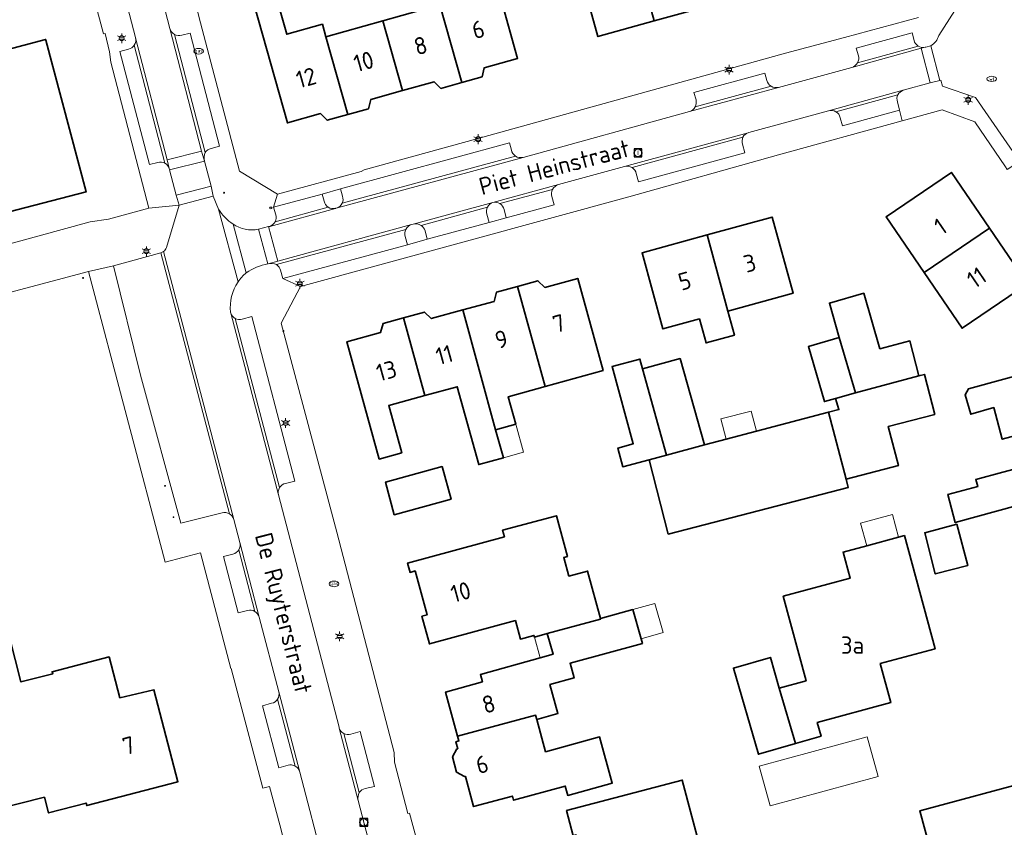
# Model space of a CAD drawing. Header units: metres. Extents: x 140853 to 145288, y 474558 to 480269.
# Tile 356 of 428: x 144237 to 144339, y 478845 to 478929. Entities that reach past the tile are written whole.
import ezdxf
from ezdxf.enums import TextEntityAlignment as Align

# ---------------------------------------------------------------- set-up
doc = ezdxf.new("R2010")
doc.units = ezdxf.units.M
doc.header["$MEASUREMENT"] = 0
for name, color, linetype, lineweight in [('B-WE-GR-BEPLANTING_CULTUUR_VASTE PLANTENVAK-G', 90, 'Continuous', 18), ('B-WE-KL-ET_LS_OV_LICHTMAST-S', 190, 'Continuous', 18), ('B-WE-KL-GAS_PUT-S', 30, 'Continuous', 18), ('B-WE-KL-WATER_BRANDLEIDING_PUT-S', 150, 'Continuous', 18), ('B-WE-KL-WATER_PUT-S', 170, 'Continuous', 18), ('B-WE-OG-BEBOUWING-G', 7, 'Continuous', 35), ('B-WE-OG-BEBOUWING_BIJGEBOUW-G', 7, 'Continuous', 18), ('B-WE-OG-BEBOUWING_HUISNUMMER-T18', 10, 'Continuous', 18), ('B-WE-OG-BEBOUWING_LUIFEL-G', 7, 'Continuous', 18), ('B-WE-OG-BEBOUWING_STRAATNAAM-T18', 10, 'Continuous', 18), ('B-WE-OG-TERREIN_ERF-G', 7, 'Continuous', 18), ('B-WE-RI-GWA_RIOOLPUT-S', 30, 'Continuous', 18), ('B-WE-VH-GOOT-G', 170, 'Continuous', 18), ('B-WE-VH-VERHARDING_BETONSTRAATSTEEN-G', 252, 'Continuous', 18), ('B-WE-VH-VERHARDING_STRAATBAKSTEEN-G', 252, 'Continuous', 18), ('X-XX-XX-ALGEMEEN-S', 7, 'Continuous', 18)]:
    doc.layers.add(name, color=color, linetype=linetype, lineweight=lineweight)
doc.styles.add('NLCS-ISO', font='txt')

# ---------------------------------------------------------------- blocks, each defined once
blk = doc.blocks.new('SIE-WEG_AFVALBAK_TYPE_01')
for radius in [0.25, 0.156]:
    blk.add_circle((0, 0), radius)
blk = doc.blocks.new('B-SIE-WEG_LICHTMAST-SO')
at = {"ltscale": 0.1}
for p, q in [((-1.1, 0.63), (-2.19, 1.27)), ((0, 1.27), (0, 2.53)), ((1.1, 0.63), (2.19, 1.27)), ((-1.1, -0.63), (-2.19, -1.27)), ((0, -1.27), (0, -2.53)), ((1.1, -0.63), (2.19, -1.27))]:
    blk.add_line(p, q, dxfattribs=at)
at = {"flags": 128}
for points in [[(-1.16, 0.5), (1.16, 0.5)], [(-1.16, -0.5), (1.16, -0.5)]]:
    blk.add_lwpolyline(points, dxfattribs=at)
at = {"ltscale": 0.1}
blk.add_circle((0, 0), 1.27, dxfattribs=at)
at = {"style": 'NLCS-ISO'}
blk.add_attdef('TYPE', text='', height=1.8, dxfattribs=at).set_placement((0, 2.53), align=Align.BOTTOM_CENTER)
blk = doc.blocks.new('SKL-WATERLEIDINGPUT-SO')
at = {"color": 0, "linetype": 'ByBlock', "lineweight": 18}
blk.add_ellipse((0, 0), major_axis=(2.5, 0), ratio=0.54, dxfattribs=at)
at = {"color": 0, "linetype": 'ByBlock', "lineweight": 18, "style": 'NLCS-ISO'}
blk.add_text('wl', height=1.8, dxfattribs=at).set_placement((0, 0), align=Align.MIDDLE_CENTER)
blk = doc.blocks.new('SRI-PUT_INSPECTIE-SO')
at = {"lineweight": -3, "flags": 128}
blk.add_lwpolyline([(-2, -2), (2, -2), (2, 2), (-2, 2)], close=True, dxfattribs=at)
at = {"lineweight": -3, "ltscale": 1.5}
blk.add_circle((0, 0), 2, dxfattribs=at)
at = {"ltscale": 0.1, "style": 'NLCS-ISO'}
blk.add_text('I', height=2.5, dxfattribs=at).set_placement((0, -0.01), align=Align.MIDDLE_CENTER)
blk = doc.blocks.new('SKL-GAS_PUT-SO')
at = {"color": 0, "linetype": 'ByBlock', "lineweight": 18}
blk.add_ellipse((0, 0), major_axis=(2.5, 0), ratio=0.601255, dxfattribs=at)
at = {"color": 0, "linetype": 'ByBlock', "lineweight": 18, "style": 'NLCS-ISO'}
blk.add_text('gas', height=1.8, dxfattribs=at).set_placement((0.12, 0.3), align=Align.MIDDLE_CENTER)
blk = doc.blocks.new('SIE-WEG_STRAATPOT_BRANDKRAAN-SO')
blk.add_ellipse((0, 0), major_axis=(-0.729, 0), ratio=0.685994)
at = {"style": 'NLCS-ISO'}
blk.add_text('BR', height=0.4, dxfattribs=at).set_placement((-0.3, -0.15))

msp = doc.modelspace()

# ---------------------------------------------------------------- linework, layer by layer
at = {"layer": 'B-WE-GR-BEPLANTING_CULTUUR_VASTE PLANTENVAK-G', "ltscale": 0.2, "flags": 128}
for points in [[(144270.057, 478911.179), (144268.138, 478910.648), (144268.345, 478909.89), (144268.345, 478909.89, 0.1986766), (144268.77, 478909.279), (144268.77, 478909.279, 0.2063535), (144269.536, 478909.155), (144269.536, 478909.155), (144269.569, 478909.164), (144269.603, 478909.173), (144269.603, 478909.173, 0.2128782), (144270.206, 478909.683), (144270.206, 478909.683, 0.193693), (144270.257, 478910.411), (144270.257, 478910.411), (144270.057, 478911.179)], [(144285.245, 478908.554), (144285.481, 478907.681), (144287.268, 478908.17), (144287.048, 478909.049), (144287.048, 478909.049, 0.1973472), (144286.616, 478909.646), (144286.616, 478909.646, 0.2023947), (144285.87, 478909.765), (144285.87, 478909.765, 0.1882153), (144285.324, 478909.296), (144285.324, 478909.296, 0.1954976), (144285.245, 478908.554)], [(144277.604, 478907.514), (144277.426, 478907.472), (144277.426, 478907.472, 0.2108782), (144276.823, 478906.975), (144276.823, 478906.975, 0.1993859), (144276.769, 478906.233), (144276.769, 478906.233), (144277.01, 478905.377), (144279.045, 478905.945), (144278.83, 478906.814), (144278.83, 478906.814, 0.1805907), (144278.417, 478907.382), (144278.417, 478907.382, 0.2141681), (144277.604, 478907.514)]]:
    msp.add_lwpolyline(points, format="xyb", close=True, dxfattribs=at)
at = {"layer": 'B-WE-OG-BEBOUWING-G', "ltscale": 0.2, "flags": 128}
for points in [[(144308.365, 478930.234), (144306.35, 478937.51), (144306.242, 478937.48), (144300.626, 478935.925), (144302.641, 478928.649), (144308.365, 478930.234)], [(144282.642, 478922.244), (144284.755, 478922.837), (144284.988, 478923.785), (144288.454, 478924.757), (144285.03, 478936.966), (144282.69, 478936.309), (144284.075, 478931.37), (144280.373, 478930.332), (144282.642, 478922.244)], [(144300.626, 478935.925), (144294.772, 478934.304), (144296.787, 478927.028), (144302.641, 478928.649), (144300.626, 478935.925)], [(144261.084, 478930.323), (144264.527, 478918.046), (144267.965, 478919.01), (144268.656, 478918.321), (144270.798, 478918.922), (144268.53, 478927.01), (144268.165, 478928.31), (144264.454, 478927.269), (144262.915, 478932.757), (144260.585, 478932.104), (144261.084, 478930.323)], [(144276.49, 478921.401), (144279.769, 478922.321), (144280.461, 478921.632), (144282.642, 478922.244), (144280.373, 478930.332), (144274.452, 478928.671), (144276.49, 478921.401)], [(144274.452, 478928.671), (144268.53, 478927.01), (144270.798, 478918.922), (144272.951, 478919.526), (144273.183, 478920.474), (144276.49, 478921.401), (144274.452, 478928.671)], [(144234.683, 478908.548), (144243.597, 478910.863), (144239.409, 478926.647), (144239.387, 478926.728), (144230.485, 478924.366), (144230.347, 478924.888), (144228.984, 478924.527), (144228.153, 478927.66), (144219.302, 478925.361), (144220.129, 478922.177), (144225.23, 478923.501), (144225.486, 478922.515), (144229.466, 478907.193), (144234.683, 478908.548)], [(144330.696, 478902.476), (144337.476, 478907.103), (144333.526, 478912.892), (144326.742, 478908.27), (144330.696, 478902.476)], [(144308.139, 478906.396), (144310.312, 478898.479), (144317.071, 478900.334), (144314.898, 478908.251), (144308.139, 478906.396)], [(144330.696, 478902.476), (144334.646, 478896.688), (144341.426, 478901.315), (144337.476, 478907.103), (144330.696, 478902.476)], [(144311, 478895.971), (144310.312, 478898.479), (144308.139, 478906.396), (144301.38, 478904.541), (144303.553, 478896.624), (144307.351, 478897.666), (144308.039, 478895.159), (144311, 478895.971)], [(144297.338, 478892.284), (144294.701, 478901.878), (144291.278, 478900.937), (144290.561, 478901.621), (144288.444, 478901.04), (144291.307, 478890.626), (144297.338, 478892.284)], [(144282.739, 478898.59), (144286.165, 478886.13), (144288.257, 478886.705), (144287.469, 478889.571), (144291.307, 478890.626), (144288.444, 478901.04), (144286.27, 478900.442), (144286.003, 478899.487), (144282.739, 478898.59)], [(144330.164, 478891.736), (144329.223, 478895.369), (144326.1, 478894.56), (144324.427, 478900.337), (144320.849, 478899.301), (144321.885, 478895.722), (144323.567, 478889.955), (144330.164, 478891.736)], [(144278.809, 478889.684), (144282.181, 478890.611), (144284.41, 478882.504), (144286.968, 478883.207), (144286.165, 478886.13), (144282.739, 478898.59), (144279.475, 478897.692), (144278.758, 478898.377), (144276.584, 478897.779), (144278.809, 478889.684)], [(144278.809, 478889.684), (144276.584, 478897.779), (144274.468, 478897.197), (144274.201, 478896.242), (144270.705, 478895.281), (144274.071, 478883.086), (144276.413, 478883.736), (144275.054, 478888.652), (144278.809, 478889.684)], [(144321.496, 478889.395), (144323.567, 478889.955), (144321.885, 478895.722), (144318.666, 478894.79), (144320.327, 478889.056), (144321.496, 478889.395)], [(144246.011, 478862.515), (144240.06, 478860.969), (144240.137, 478860.733), (144236.828, 478859.901), (144235.001, 478867.027), (144234.278, 478869.746), (144232.869, 478869.372), (144227.969, 478888.36), (144229.373, 478888.723), (144228.021, 478893.961), (144214.407, 478890.423), (144216.147, 478883.726), (144218.349, 478884.298), (144225.405, 478856.953), (144228.444, 478845.176), (144239.273, 478847.914), (144239.697, 478846.289), (144243.606, 478847.307), (144243.674, 478847.046), (144253.148, 478849.514), (144250.652, 478859.095), (144247.118, 478858.257), (144246.011, 478862.515)], [(144301.439, 478892.455), (144301.155, 478893.489), (144298.263, 478892.694), (144300.468, 478884.671), (144298.867, 478884.231), (144299.372, 478882.28), (144302.11, 478882.988), (144303.908, 478883.475), (144301.439, 478892.455)], [(144301.439, 478892.455), (144303.908, 478883.475), (144307.875, 478884.55), (144305.335, 478893.536), (144301.439, 478892.455)], [(144345.93, 478893.306), (144335.305, 478890.401), (144334.962, 478889.758), (144335.551, 478887.743), (144337.941, 478888.441), (144338.821, 478885.146), (144340.753, 478885.662), (144348.978, 478887.858), (144347.936, 478891.762), (144346.448, 478891.364), (144345.93, 478893.306)], [(144321.496, 478889.395), (144321.835, 478888.226), (144320.764, 478887.944), (144322.593, 478880.997), (144328.019, 478882.402), (144326.965, 478886.475), (144331.801, 478887.726), (144330.725, 478891.881), (144330.164, 478891.736), (144323.567, 478889.955), (144321.496, 478889.395)], [(144307.875, 478884.55), (144303.908, 478883.475), (144302.11, 478882.988), (144304.104, 478875.284), (144322.819, 478880.127), (144322.593, 478880.997), (144320.764, 478887.944), (144313.271, 478885.971), (144310.114, 478885.14), (144307.875, 478884.55)], [(144340.753, 478885.662), (144341.615, 478882.436), (144338.884, 478881.706), (144336.07, 478880.955), (144336.265, 478880.224), (144333.173, 478879.399), (144333.929, 478876.475), (144340.367, 478878.257), (144342.215, 478878.769), (144341.947, 478879.774), (144348.075, 478881.397), (144347.567, 478883.3), (144350.021, 478883.955), (144348.978, 478887.858), (144340.753, 478885.662)], [(144275.629, 478877.292), (144281.538, 478878.923), (144280.604, 478882.306), (144274.734, 478880.686), (144275.629, 478877.292)], [(144291.531, 478864.94), (144297.071, 478866.443), (144297.052, 478866.515), (144295.716, 478871.437), (144293.776, 478870.911), (144293.25, 478872.85), (144293.627, 478872.953), (144292.477, 478877.189), (144286.889, 478875.674), (144287.072, 478874.998), (144277.006, 478872.267), (144277.268, 478871.302), (144277.799, 478871.446), (144279.037, 478866.881), (144278.506, 478866.737), (144279.287, 478863.861), (144288.224, 478866.285), (144288.745, 478864.365), (144290.144, 478864.745), (144290.193, 478864.564), (144291.531, 478864.94)], [(144334.083, 478876.315), (144330.762, 478875.418), (144331.86, 478871.141), (144335.229, 478872.009), (144334.083, 478876.315)], [(144319.588, 478855.689), (144327.234, 478857.758), (144326.137, 478861.812), (144331.832, 478863.354), (144328.645, 478875.13), (144328.029, 478874.963), (144324.736, 478874.072), (144322.274, 478873.406), (144323.008, 478870.695), (144316.058, 478868.814), (144318.436, 478860.029), (144315.638, 478859.272), (144317.313, 478853.502), (144319.997, 478854.277), (144319.588, 478855.689)], [(144300.439, 478867.434), (144297.052, 478866.515), (144297.071, 478866.443), (144291.531, 478864.94), (144292.137, 478862.784), (144290.797, 478862.409), (144284.587, 478860.669), (144284.796, 478859.921), (144280.962, 478858.852), (144282.214, 478854.258), (144290.314, 478856.444), (144290.434, 478856.006), (144292.64, 478856.611), (144291.813, 478859.629), (144294.321, 478860.316), (144293.9, 478861.85), (144301.414, 478863.908), (144301.281, 478864.39), (144300.439, 478867.434)], [(144315.638, 478859.272), (144314.715, 478862.452), (144310.883, 478861.339), (144313.481, 478852.389), (144317.313, 478853.502), (144315.638, 478859.272)], [(144282.214, 478854.258), (144282.348, 478853.768), (144282.039, 478853.683), (144282.236, 478852.96), (144282.14, 478852.934), (144281.674, 478852.123), (144282.111, 478850.521), (144282.923, 478850.058), (144283.02, 478850.085), (144283.877, 478846.939), (144287.91, 478848.039), (144288.028, 478847.604), (144293.393, 478849.066), (144293.656, 478848.102), (144298.287, 478849.364), (144296.975, 478854.178), (144291.35, 478852.645), (144290.434, 478856.006), (144290.314, 478856.444), (144282.214, 478854.258)], [(144293.517, 478846.538), (144294.215, 478843.908), (144294.534, 478843.993), (144294.975, 478842.331), (144285.599, 478839.844), (144286.573, 478836.171), (144285.926, 478835.999), (144286.728, 478832.973), (144287.376, 478833.145), (144287.563, 478832.439), (144291.913, 478833.593), (144292.81, 478830.21), (144297.846, 478831.546), (144295.861, 478839.027), (144307.567, 478842.132), (144305.558, 478849.703), (144293.517, 478846.538)], [(144340.158, 478839.403), (144340.114, 478839.551), (144346.147, 478841.191), (144344.836, 478846.016), (144343.456, 478845.64), (144342.336, 478849.761), (144330.256, 478846.505), (144332.791, 478837.18), (144340.158, 478839.403)]]:
    msp.add_lwpolyline(points, close=True, dxfattribs=at)
at = {"layer": 'B-WE-OG-BEBOUWING_BIJGEBOUW-G', "ltscale": 0.2, "flags": 128}
for points in [[(144313.271, 478885.971), (144312.71, 478888.081), (144309.56, 478887.256), (144310.114, 478885.14), (144313.271, 478885.971)], [(144288.257, 478886.705), (144286.165, 478886.13), (144286.968, 478883.207), (144289.055, 478883.804), (144288.257, 478886.705)], [(144328.029, 478874.963), (144327.397, 478877.312), (144324.101, 478876.426), (144324.736, 478874.072), (144328.029, 478874.963)], [(144300.439, 478867.434), (144301.281, 478864.39), (144303.563, 478865.04), (144302.706, 478868.048), (144300.439, 478867.434)], [(144314.69, 478847.005), (144325.925, 478850.069), (144324.772, 478854.199), (144313.562, 478851.141), (144314.69, 478847.005)]]:
    msp.add_lwpolyline(points, close=True, dxfattribs=at)
at = {"layer": 'B-WE-OG-BEBOUWING_LUIFEL-G', "ltscale": 0.2, "flags": 128}
msp.add_lwpolyline([(144291.531, 478864.94), (144290.193, 478864.564), (144290.797, 478862.409), (144292.137, 478862.784), (144291.531, 478864.94)], close=True, dxfattribs=at)
at = {"layer": 'B-WE-OG-TERREIN_ERF-G', "ltscale": 0.2, "flags": 128}
for points in [[(144230.191, 478903.974), (144244.014, 478907.767), (144245.918, 478908.04), (144250.107, 478909.164), (144246.18, 478924.351), (144246.027, 478925.45), (144245.572, 478927.356), (144245.407, 478927.306), (144243.385, 478934.873), (144240.038, 478947.27), (144238.903, 478959.183), (144237.771, 478971.309), (144236.584, 478983.664)], [(144253.374, 478936.712), (144255.484, 478928.451), (144259.54, 478913.015), (144263.489, 478910.619), (144272.2, 478912.984), (144272.486, 478913.173), (144284.202, 478916.391), (144316.295, 478925.312), (144322.414, 478926.919), (144330.115, 478929.019)], [(144285.03, 478936.966), (144288.454, 478924.757), (144284.988, 478923.785), (144284.755, 478922.837), (144282.642, 478922.244), (144280.461, 478921.632), (144279.769, 478922.321), (144276.49, 478921.401), (144273.183, 478920.474), (144272.951, 478919.526), (144270.798, 478918.922), (144270.798, 478918.922), (144268.656, 478918.321), (144267.965, 478919.01), (144264.527, 478918.046), (144261.084, 478930.323)], [(144262.915, 478932.757), (144264.454, 478927.269), (144268.165, 478928.31), (144268.53, 478927.01), (144274.452, 478928.671), (144280.373, 478930.332)], [(144339.14, 478913.484), (144335.958, 478918.164), (144332.567, 478919.402), (144328.427, 478918.264), (144315.559, 478914.726), (144299.998, 478910.343), (144265.896, 478901.034), (144263.889, 478897.223), (144269.662, 478875.467), (144275.618, 478852.551), (144275.643, 478851.542), (144277.055, 478846.217), (144277.218, 478846.265), (144279.356, 478838.316)], [(144268.57, 478826.198), (144263.749, 478845.053), (144262.666, 478849.02), (144261.968, 478848.844), (144258.685, 478861.297), (144258.632, 478861.286), (144255.48, 478873.316), (144251.829, 478872.372), (144243.864, 478902.603), (144230.805, 478899.126), (144214.733, 478894.756), (144211.703, 478893.935), (144195.704, 478889.737), (144194.013, 478889.394), (144182.153, 478887.454), (144181.439, 478886.574), (144183.35, 478870.025), (144184.561, 478858.75), (144184.61, 478858.566), (144184.849, 478857.77), (144185.166, 478857.587), (144186.149, 478853.796), (144190.695, 478836.243)], [(144340.753, 478885.662), (144338.821, 478885.146), (144337.941, 478888.441), (144335.551, 478887.743), (144334.962, 478889.758), (144335.305, 478890.401), (144345.93, 478893.306)], [(144340.367, 478878.257), (144333.929, 478876.475), (144333.173, 478879.399), (144336.265, 478880.224), (144336.07, 478880.955), (144338.884, 478881.706), (144341.615, 478882.436)], [(144340.292, 478822.323), (144338.25, 478829.092), (144334.507, 478827.963), (144331.815, 478836.886), (144332.791, 478837.18), (144330.256, 478846.505), (144342.336, 478849.761)]]:
    msp.add_lwpolyline(points, dxfattribs=at)
for points in [[(144305.909, 478938.685), (144305.356, 478940.679), (144302.918, 478940.003), (144301.963, 478943.451), (144304.402, 478944.127), (144306.795, 478944.789), (144307.749, 478941.341), (144307.145, 478941.174), (144307.697, 478939.18), (144311.87, 478940.336), (144314.219, 478931.855), (144308.365, 478930.234), (144302.641, 478928.649), (144296.787, 478927.028), (144294.772, 478934.304), (144300.626, 478935.925), (144306.242, 478937.48), (144305.909, 478938.685)], [(144239.409, 478926.647), (144243.597, 478910.863), (144234.683, 478908.548), (144229.466, 478907.193), (144225.486, 478922.515), (144225.23, 478923.501), (144220.129, 478922.177), (144219.302, 478925.361), (144228.153, 478927.66), (144228.984, 478924.527), (144230.347, 478924.888), (144230.485, 478924.366), (144239.387, 478926.728), (144239.409, 478926.647)], [(144337.476, 478907.103), (144341.426, 478901.315), (144334.646, 478896.688), (144330.696, 478902.476), (144326.742, 478908.27), (144333.526, 478912.892), (144337.476, 478907.103)], [(144310.312, 478898.479), (144311, 478895.971), (144308.039, 478895.159), (144307.351, 478897.666), (144303.553, 478896.624), (144301.38, 478904.541), (144308.139, 478906.396), (144314.898, 478908.251), (144317.071, 478900.334), (144310.312, 478898.479)], [(144288.444, 478901.04), (144290.561, 478901.621), (144291.278, 478900.937), (144294.701, 478901.878), (144297.338, 478892.284), (144291.307, 478890.626), (144287.469, 478889.571), (144288.257, 478886.705), (144286.165, 478886.13), (144286.968, 478883.207), (144284.41, 478882.504), (144282.181, 478890.611), (144278.809, 478889.684), (144275.054, 478888.652), (144276.413, 478883.736), (144274.071, 478883.086), (144270.705, 478895.281), (144274.201, 478896.242), (144274.468, 478897.197), (144276.584, 478897.779), (144278.758, 478898.377), (144279.475, 478897.692), (144282.739, 478898.59), (144286.003, 478899.487), (144286.27, 478900.442), (144288.444, 478901.04)], [(144321.885, 478895.722), (144320.849, 478899.301), (144324.427, 478900.337), (144326.1, 478894.56), (144329.223, 478895.369), (144330.164, 478891.736), (144330.725, 478891.881), (144331.801, 478887.726), (144326.965, 478886.475), (144328.019, 478882.402), (144322.593, 478880.997), (144322.819, 478880.127), (144304.104, 478875.284), (144302.11, 478882.988), (144299.372, 478882.28), (144298.867, 478884.231), (144300.468, 478884.671), (144298.263, 478892.694), (144301.155, 478893.489), (144301.439, 478892.455), (144305.335, 478893.536), (144307.875, 478884.55), (144310.114, 478885.14), (144313.271, 478885.971), (144320.764, 478887.944), (144321.835, 478888.226), (144321.496, 478889.395), (144320.327, 478889.056), (144318.666, 478894.79), (144321.885, 478895.722)], [(144236.828, 478859.901), (144240.137, 478860.733), (144240.06, 478860.969), (144246.011, 478862.515), (144247.118, 478858.257), (144250.652, 478859.095), (144253.148, 478849.514), (144243.674, 478847.046), (144243.606, 478847.307), (144239.697, 478846.289), (144239.273, 478847.914), (144228.444, 478845.176), (144225.405, 478856.953), (144218.349, 478884.298), (144216.147, 478883.726), (144214.407, 478890.423), (144228.021, 478893.961), (144229.373, 478888.723), (144227.969, 478888.36), (144232.869, 478869.372), (144234.278, 478869.746), (144235.001, 478867.027), (144236.828, 478859.901)], [(144275.629, 478877.292), (144274.734, 478880.686), (144280.604, 478882.306), (144281.538, 478878.923), (144275.629, 478877.292)], [(144290.434, 478856.006), (144291.35, 478852.645), (144296.975, 478854.178), (144298.287, 478849.364), (144293.656, 478848.102), (144293.393, 478849.066), (144288.028, 478847.604), (144287.91, 478848.039), (144283.877, 478846.939), (144283.02, 478850.085), (144282.923, 478850.058), (144282.111, 478850.521), (144281.674, 478852.123), (144282.14, 478852.934), (144282.236, 478852.96), (144282.039, 478853.683), (144282.348, 478853.768), (144282.214, 478854.258), (144280.962, 478858.852), (144284.796, 478859.921), (144284.587, 478860.669), (144290.797, 478862.409), (144292.137, 478862.784), (144291.531, 478864.94), (144290.193, 478864.564), (144290.144, 478864.745), (144288.745, 478864.365), (144288.224, 478866.285), (144279.287, 478863.861), (144278.506, 478866.737), (144279.037, 478866.881), (144277.799, 478871.446), (144277.268, 478871.302), (144277.006, 478872.267), (144287.072, 478874.998), (144286.889, 478875.674), (144292.477, 478877.189), (144293.627, 478872.953), (144293.25, 478872.85), (144293.776, 478870.911), (144295.716, 478871.437), (144297.052, 478866.515), (144300.439, 478867.434), (144301.281, 478864.39), (144301.414, 478863.908), (144293.9, 478861.85), (144294.321, 478860.316), (144291.813, 478859.629), (144292.64, 478856.611), (144290.434, 478856.006)], [(144334.083, 478876.315), (144335.229, 478872.009), (144331.86, 478871.141), (144330.762, 478875.418), (144334.083, 478876.315)], [(144328.029, 478874.963), (144328.645, 478875.13), (144331.832, 478863.354), (144326.137, 478861.812), (144327.234, 478857.758), (144319.588, 478855.689), (144319.997, 478854.277), (144317.313, 478853.502), (144313.481, 478852.389), (144310.883, 478861.339), (144314.715, 478862.452), (144315.638, 478859.272), (144318.436, 478860.029), (144316.058, 478868.814), (144323.008, 478870.695), (144322.274, 478873.406), (144324.736, 478874.072), (144328.029, 478874.963)], [(144293.517, 478846.538), (144305.558, 478849.703), (144307.567, 478842.132), (144295.861, 478839.027), (144297.846, 478831.546), (144292.81, 478830.21), (144291.913, 478833.593), (144287.563, 478832.439), (144287.376, 478833.145), (144286.728, 478832.973), (144285.926, 478835.999), (144286.573, 478836.171), (144285.599, 478839.844), (144294.975, 478842.331), (144294.534, 478843.993), (144294.215, 478843.908), (144293.517, 478846.538)]]:
    msp.add_lwpolyline(points, close=True, dxfattribs=at)
at = {"layer": 'B-WE-VH-GOOT-G', "ltscale": 0.2, "flags": 128}
for points in [[(144252.321, 478927.848), (144255.612, 478915.11)], [(144248.742, 478926.89), (144252.026, 478914.193)], [(144323.174, 478923.821), (144330.38, 478925.805)], [(144306.328, 478919.217), (144315.578, 478921.743)], [(144320.773, 478919.316), (144328.508, 478921.437)], [(144299.57, 478913.513), (144312.421, 478917.028)], [(144269.603, 478909.173), (144289.02, 478914.463)], [(144285.87, 478909.765), (144292.707, 478911.636)], [(144262.682, 478907.286), (144269.536, 478909.155)], [(144277.604, 478907.514), (144285.87, 478909.765)], [(144263.53, 478903.676), (144277.426, 478907.472)], [(144251.651, 478904.672), (144258.973, 478876.785)], [(144258.644, 478898.26), (144263.59, 478879.349)], [(144259.59, 478874.409), (144261.598, 478866.636)], [(144263.637, 478858.886), (144265.826, 478850.521)], [(144269.914, 478855.096), (144271.882, 478847.577)]]:
    msp.add_lwpolyline(points, dxfattribs=at)
at = {"layer": 'B-WE-VH-VERHARDING_BETONSTRAATSTEEN-G', "ltscale": 0.2, "flags": 128}
for points in [[(144246.425, 478935.865), (144248.733, 478926.926), (144248.742, 478926.89), (144248.742, 478926.89, -0.2073973), (144248.608, 478926.128), (144248.608, 478926.128), (144251.793, 478913.853), (144251.793, 478913.853, -0.1871998), (144252.246, 478913.32), (144252.246, 478913.32), (144252.026, 478914.193), (144255.612, 478915.11), (144255.892, 478914.083), (144255.892, 478914.083, -0.1644388), (144255.974, 478914.959), (144255.974, 478914.959), (144252.783, 478927.255), (144252.783, 478927.255, -0.1944923), (144252.321, 478927.848), (144252.321, 478927.848), (144249.84, 478937.395)], [(144249.84, 478937.395), (144252.321, 478927.848), (144252.321, 478927.848, 0.1944923), (144252.783, 478927.255), (144252.783, 478927.255, 0.1989705), (144253.547, 478927.155), (144253.547, 478927.155), (144254.414, 478927.373), (144257.462, 478915.612), (144256.59, 478915.386), (144256.59, 478915.386, 0.2024299), (144255.974, 478914.959), (144255.974, 478914.959, 0.1644388), (144255.892, 478914.083), (144255.892, 478914.083), (144256.584, 478911.449), (144256.811, 478910.421), (144256.811, 478910.421), (144257.37, 478909.058), (144257.37, 478909.058, 0.1070217), (144258.878, 478907.52), (144258.878, 478907.52, 0.2075935), (144261.523, 478906.997), (144261.523, 478906.997), (144262.568, 478907.255), (144262.682, 478907.286), (144262.682, 478907.286, 0.1933143), (144263.239, 478907.763), (144263.239, 478907.763, 0.1951655), (144263.309, 478908.501), (144263.309, 478908.501), (144263.083, 478909.277), (144263.489, 478910.619), (144259.54, 478913.015), (144255.484, 478928.451), (144253.374, 478936.712)], [(144243.385, 478934.873), (144245.407, 478927.306), (144245.572, 478927.356), (144246.027, 478925.45), (144246.18, 478924.351), (144250.107, 478909.164), (144253.268, 478909.494), (144252.977, 478910.534), (144252.287, 478913.16), (144252.246, 478913.32), (144252.246, 478913.32, 0.1871998), (144251.793, 478913.853), (144251.793, 478913.853, 0.1991736), (144251.05, 478913.929), (144251.05, 478913.929), (144250.182, 478913.713), (144247.122, 478925.483), (144247.999, 478925.71), (144247.999, 478925.71, 0.1975313), (144248.608, 478926.128), (144248.608, 478926.128, 0.2073973), (144248.742, 478926.89), (144248.742, 478926.89), (144248.733, 478926.926), (144246.425, 478935.865)], [(144330.115, 478929.019), (144322.414, 478926.919), (144316.295, 478925.312), (144284.202, 478916.391), (144272.486, 478913.173), (144272.2, 478912.984), (144263.489, 478910.619), (144263.083, 478909.277), (144268.138, 478910.648), (144270.057, 478911.179), (144287.61, 478915.965), (144287.806, 478915.201), (144287.806, 478915.201, 0.1946831), (144288.229, 478914.591), (144288.229, 478914.591, 0.2123523), (144289.02, 478914.463), (144289.02, 478914.463), (144306.328, 478919.217), (144306.328, 478919.217, 0.203767), (144306.919, 478919.716), (144306.919, 478919.716, 0.1883154), (144306.989, 478920.428), (144306.989, 478920.428), (144306.757, 478921.205), (144314.15, 478923.233), (144314.344, 478922.456), (144314.344, 478922.456, 0.1893985), (144314.791, 478921.862), (144314.791, 478921.862, 0.2046976), (144315.578, 478921.743), (144315.578, 478921.743), (144323.174, 478923.821), (144323.174, 478923.821, 0.2014098), (144323.781, 478924.301), (144323.781, 478924.301, 0.1913252), (144323.873, 478925.033), (144323.873, 478925.033), (144323.651, 478925.813), (144329.443, 478927.41), (144329.649, 478926.623), (144329.649, 478926.623, 0.1922159), (144330.082, 478926.036), (144330.082, 478926.036, 0.1926469), (144330.799, 478925.91), (144330.799, 478925.91), (144330.871, 478925.928), (144331.391, 478926.072), (144331.391, 478926.072, 0.1993544), (144332.228, 478927.141), (144332.228, 478927.141), (144335.316, 478932.002)], [(144274.838, 478836.257), (144271.882, 478847.577), (144271.882, 478847.577, -0.1782117), (144271.996, 478848.408), (144271.996, 478848.408), (144270.393, 478854.528), (144270.393, 478854.528, -0.1995563), (144269.914, 478855.096), (144269.914, 478855.096), (144269.887, 478855.198), (144263.59, 478879.349), (144263.59, 478879.349, -0.2033709), (144263.709, 478880.111), (144263.709, 478880.111), (144259.1, 478897.704), (144259.1, 478897.704, -0.1915867), (144258.644, 478898.26), (144258.644, 478898.26), (144258.619, 478898.357), (144258.619, 478898.357, -0.177634), (144259.393, 478901.499), (144259.393, 478901.499), (144257.37, 478909.058), (144257.37, 478909.058), (144256.811, 478910.421), (144253.268, 478909.494), (144251.95, 478905.073), (144251.95, 478905.073, -0.1371452), (144251.651, 478904.672), (144251.651, 478904.672, -0.0888109), (144251.365, 478904.523), (144251.365, 478904.523), (144258.499, 478877.39), (144258.499, 478877.39, -0.1918297), (144258.973, 478876.785), (144258.973, 478876.785), (144259.59, 478874.409), (144259.59, 478874.409, -0.1973329), (144259.473, 478873.654), (144259.473, 478873.654), (144261.131, 478867.238), (144261.131, 478867.238, -0.1974219), (144261.598, 478866.636), (144261.598, 478866.636), (144263.637, 478858.886), (144263.637, 478858.886, -0.2025255), (144263.507, 478858.116), (144263.507, 478858.116), (144265.324, 478851.153), (144265.324, 478851.153, -0.2082073), (144265.826, 478850.521), (144265.826, 478850.521), (144265.83, 478850.508), (144268.352, 478840.829)], [(144268.352, 478840.829), (144265.83, 478850.508), (144265.826, 478850.521), (144265.826, 478850.521, 0.2082073), (144265.324, 478851.153), (144265.324, 478851.153, 0.1897695), (144264.591, 478851.238), (144264.591, 478851.238), (144263.619, 478850.971), (144261.931, 478857.423), (144262.886, 478857.678), (144262.886, 478857.678, 0.1971793), (144263.507, 478858.116), (144263.507, 478858.116, 0.2025255), (144263.637, 478858.886), (144263.637, 478858.886), (144261.598, 478866.636), (144261.598, 478866.636, 0.1974219), (144261.131, 478867.238), (144261.131, 478867.238, 0.198371), (144260.375, 478867.34), (144260.375, 478867.34), (144259.401, 478867.102), (144257.88, 478872.956), (144258.859, 478873.198), (144258.859, 478873.198, 0.1982248), (144259.473, 478873.654), (144259.473, 478873.654, 0.1973329), (144259.59, 478874.409), (144259.59, 478874.409), (144258.973, 478876.785), (144258.973, 478876.785, 0.1918297), (144258.499, 478877.39), (144258.499, 478877.39, 0.1917606), (144257.738, 478877.502), (144257.738, 478877.502), (144253.455, 478876.417), (144249.26, 478891.811), (144246.459, 478903.183), (144243.864, 478902.603), (144251.829, 478872.372), (144255.48, 478873.316), (144258.632, 478861.286), (144258.685, 478861.297), (144261.968, 478848.844), (144262.666, 478849.02), (144263.749, 478845.053), (144268.57, 478826.198)], [(144279.356, 478838.316), (144277.218, 478846.265), (144277.055, 478846.217), (144275.643, 478851.542), (144275.618, 478852.551), (144269.662, 478875.467), (144263.889, 478897.223), (144265.896, 478901.034), (144264.051, 478901.847), (144263.808, 478902.712), (144263.808, 478902.712, 0.1972261), (144263.378, 478903.311), (144263.378, 478903.311, 0.1804076), (144262.513, 478903.391), (144262.513, 478903.391), (144262.496, 478903.387), (144262.496, 478903.387, 0.097535), (144260.249, 478902.458), (144260.249, 478902.458, 0.064474), (144259.393, 478901.499), (144259.393, 478901.499, 0.177634), (144258.619, 478898.357), (144258.619, 478898.357), (144258.644, 478898.26), (144258.644, 478898.26, 0.1915867), (144259.1, 478897.704), (144259.1, 478897.704, 0.1977061), (144259.828, 478897.62), (144259.828, 478897.62), (144260.813, 478897.897), (144265.289, 478880.798), (144264.329, 478880.553), (144264.329, 478880.553, 0.1996951), (144263.709, 478880.111), (144263.709, 478880.111, 0.2033709), (144263.59, 478879.349), (144263.59, 478879.349), (144269.887, 478855.198), (144269.914, 478855.096), (144269.914, 478855.096, 0.1995563), (144270.393, 478854.528), (144270.393, 478854.528, 0.1943748), (144271.118, 478854.457), (144271.118, 478854.457), (144272.094, 478854.733), (144273.578, 478849.032), (144272.606, 478848.819), (144272.606, 478848.819, 0.1987206), (144271.996, 478848.408), (144271.996, 478848.408, 0.1782117), (144271.882, 478847.577), (144271.882, 478847.577), (144274.838, 478836.257)]]:
    msp.add_lwpolyline(points, format="xyb", dxfattribs=at)
for points in [[(144252.783, 478927.255), (144255.974, 478914.959), (144255.974, 478914.959, -0.2024299), (144256.59, 478915.386), (144256.59, 478915.386), (144257.462, 478915.612), (144254.414, 478927.373), (144253.547, 478927.155), (144253.547, 478927.155, -0.1989705), (144252.783, 478927.255)], [(144330.082, 478926.036, -0.1922159), (144329.649, 478926.623), (144329.649, 478926.623), (144329.443, 478927.41), (144323.651, 478925.813), (144323.873, 478925.033), (144323.873, 478925.033, -0.1913252), (144323.781, 478924.301), (144323.781, 478924.301), (144330.082, 478926.036)], [(144251.05, 478913.929, -0.1991736), (144251.793, 478913.853), (144251.793, 478913.853), (144248.608, 478926.128), (144248.608, 478926.128, -0.1975313), (144247.999, 478925.71), (144247.999, 478925.71), (144247.122, 478925.483), (144250.182, 478913.713), (144251.05, 478913.929)], [(144288.229, 478914.591), (144270.206, 478909.683), (144270.206, 478909.683, -0.2128782), (144269.603, 478909.173), (144269.603, 478909.173), (144269.569, 478909.164), (144269.536, 478909.155), (144269.536, 478909.155, -0.2063535), (144268.77, 478909.279), (144268.77, 478909.279), (144263.239, 478907.763), (144263.239, 478907.763, -0.1933143), (144262.682, 478907.286), (144262.682, 478907.286), (144262.568, 478907.255), (144263.53, 478903.676), (144262.513, 478903.391), (144262.513, 478903.391, -0.1804076), (144263.378, 478903.311), (144263.378, 478903.311), (144276.823, 478906.975), (144276.823, 478906.975, -0.2108782), (144277.426, 478907.472), (144277.426, 478907.472), (144277.604, 478907.514), (144277.604, 478907.514, -0.2141681), (144278.417, 478907.382), (144278.417, 478907.382), (144285.324, 478909.296), (144285.324, 478909.296, -0.1882153), (144285.87, 478909.765), (144285.87, 478909.765, -0.2023947), (144286.616, 478909.646), (144286.616, 478909.646), (144292.081, 478911.122), (144292.081, 478911.122, -0.2086542), (144292.707, 478911.636), (144292.707, 478911.636), (144299.57, 478913.513), (144299.57, 478913.513, -0.2019648), (144300.343, 478913.393), (144300.343, 478913.393), (144311.872, 478916.563), (144311.872, 478916.563, -0.2051907), (144312.421, 478917.028), (144312.421, 478917.028), (144312.476, 478917.043), (144320.757, 478919.312), (144320.773, 478919.316), (144320.773, 478919.316, -0.2051553), (144321.533, 478919.206), (144321.533, 478919.206), (144327.971, 478920.974), (144327.971, 478920.974, -0.195963), (144328.508, 478921.437), (144328.508, 478921.437), (144331.339, 478922.196), (144330.38, 478925.805), (144330.799, 478925.91), (144330.799, 478925.91, -0.1926469), (144330.082, 478926.036), (144330.082, 478926.036), (144323.781, 478924.301), (144323.781, 478924.301, -0.2014098), (144323.174, 478923.821), (144323.174, 478923.821), (144315.578, 478921.743), (144315.578, 478921.743, -0.2046976), (144314.791, 478921.862), (144314.791, 478921.862), (144306.919, 478919.716), (144306.919, 478919.716, -0.203767), (144306.328, 478919.217), (144306.328, 478919.217), (144289.02, 478914.463), (144289.02, 478914.463, -0.2123523), (144288.229, 478914.591)], [(144306.919, 478919.716), (144314.791, 478921.862), (144314.791, 478921.862, -0.1893985), (144314.344, 478922.456), (144314.344, 478922.456), (144314.15, 478923.233), (144306.757, 478921.205), (144306.989, 478920.428), (144306.989, 478920.428, -0.1883154), (144306.919, 478919.716)], [(144327.927, 478920.231, -0.2072583), (144327.971, 478920.974), (144327.971, 478920.974), (144321.533, 478919.206), (144321.533, 478919.206, -0.2017061), (144321.978, 478918.589), (144321.978, 478918.589), (144322.216, 478917.727), (144328.148, 478919.362), (144327.927, 478920.231)], [(144299.57, 478913.513), (144292.707, 478911.636), (144292.707, 478911.636, 0.2086542), (144292.081, 478911.122), (144292.081, 478911.122, 0.1925785), (144292.011, 478910.374), (144292.011, 478910.374), (144292.244, 478909.516), (144287.268, 478908.17), (144285.481, 478907.681), (144279.045, 478905.945), (144277.01, 478905.377), (144264.051, 478901.847), (144265.896, 478901.034), (144299.998, 478910.343), (144315.559, 478914.726), (144328.427, 478918.264), (144328.148, 478919.362), (144322.216, 478917.727), (144321.978, 478918.589), (144321.978, 478918.589, 0.2017061), (144321.533, 478919.206), (144321.533, 478919.206, 0.2051553), (144320.773, 478919.316), (144320.773, 478919.316), (144320.757, 478919.312), (144312.476, 478917.043), (144312.421, 478917.028), (144312.421, 478917.028, 0.2051907), (144311.872, 478916.563), (144311.872, 478916.563, 0.2077404), (144311.831, 478915.836), (144311.831, 478915.836), (144312.074, 478914.942), (144301.029, 478911.931), (144300.787, 478912.793), (144300.787, 478912.793, 0.1934608), (144300.343, 478913.393), (144300.343, 478913.393, 0.2019648), (144299.57, 478913.513)], [(144300.343, 478913.393, -0.1934608), (144300.787, 478912.793), (144300.787, 478912.793), (144301.029, 478911.931), (144312.074, 478914.942), (144311.831, 478915.836), (144311.831, 478915.836, -0.2077404), (144311.872, 478916.563), (144311.872, 478916.563), (144300.343, 478913.393)], [(144270.206, 478909.683), (144288.229, 478914.591), (144288.229, 478914.591, -0.1946831), (144287.806, 478915.201), (144287.806, 478915.201), (144287.61, 478915.965), (144270.057, 478911.179), (144270.257, 478910.411), (144270.257, 478910.411, -0.193693), (144270.206, 478909.683)], [(144286.616, 478909.646, -0.1973472), (144287.048, 478909.049), (144287.048, 478909.049), (144287.268, 478908.17), (144292.244, 478909.516), (144292.011, 478910.374), (144292.011, 478910.374, -0.1925785), (144292.081, 478911.122), (144292.081, 478911.122), (144286.616, 478909.646)], [(144263.309, 478908.501, -0.1951655), (144263.239, 478907.763), (144263.239, 478907.763), (144268.77, 478909.279), (144268.77, 478909.279, -0.1986766), (144268.345, 478909.89), (144268.345, 478909.89), (144268.138, 478910.648), (144263.083, 478909.277), (144263.309, 478908.501)], [(144259.393, 478901.499, -0.064474), (144260.249, 478902.458), (144260.249, 478902.458), (144258.878, 478907.52), (144258.878, 478907.52, -0.1070217), (144257.37, 478909.058), (144257.37, 478909.058), (144259.393, 478901.499)], [(144278.417, 478907.382, -0.1805907), (144278.83, 478906.814), (144278.83, 478906.814), (144279.045, 478905.945), (144285.481, 478907.681), (144285.245, 478908.554), (144285.245, 478908.554, -0.1954976), (144285.324, 478909.296), (144285.324, 478909.296), (144278.417, 478907.382)], [(144262.496, 478903.387), (144261.523, 478906.997), (144261.523, 478906.997, -0.2075935), (144258.878, 478907.52), (144258.878, 478907.52), (144260.249, 478902.458), (144260.249, 478902.458, -0.097535), (144262.496, 478903.387)], [(144263.808, 478902.712), (144264.051, 478901.847), (144277.01, 478905.377), (144276.769, 478906.233), (144276.769, 478906.233, -0.1993859), (144276.823, 478906.975), (144276.823, 478906.975), (144263.378, 478903.311), (144263.378, 478903.311, -0.1972261), (144263.808, 478902.712)], [(144253.455, 478876.417), (144257.738, 478877.502), (144257.738, 478877.502, -0.1917606), (144258.499, 478877.39), (144258.499, 478877.39), (144251.365, 478904.523), (144246.459, 478903.183), (144249.26, 478891.811), (144253.455, 478876.417)], [(144259.1, 478897.704), (144263.709, 478880.111), (144263.709, 478880.111, -0.1996951), (144264.329, 478880.553), (144264.329, 478880.553), (144265.289, 478880.798), (144260.813, 478897.897), (144259.828, 478897.62), (144259.828, 478897.62, -0.1977061), (144259.1, 478897.704)], [(144258.859, 478873.198), (144257.88, 478872.956), (144259.401, 478867.102), (144260.375, 478867.34), (144260.375, 478867.34, -0.198371), (144261.131, 478867.238), (144261.131, 478867.238), (144259.473, 478873.654), (144259.473, 478873.654, -0.1982248), (144258.859, 478873.198)], [(144265.324, 478851.153), (144263.507, 478858.116), (144263.507, 478858.116, -0.1971793), (144262.886, 478857.678), (144262.886, 478857.678), (144261.931, 478857.423), (144263.619, 478850.971), (144264.591, 478851.238), (144264.591, 478851.238, -0.1897695), (144265.324, 478851.153)], [(144271.996, 478848.408, -0.1987206), (144272.606, 478848.819), (144272.606, 478848.819), (144273.578, 478849.032), (144272.094, 478854.733), (144271.118, 478854.457), (144271.118, 478854.457, -0.1943748), (144270.393, 478854.528), (144270.393, 478854.528), (144271.996, 478848.408)]]:
    msp.add_lwpolyline(points, format="xyb", close=True, dxfattribs=at)
for points in [[(144252.246, 478913.32), (144252.287, 478913.16), (144255.892, 478914.083), (144255.612, 478915.11), (144252.026, 478914.193), (144252.246, 478913.32)], [(144252.977, 478910.534), (144256.584, 478911.449), (144255.892, 478914.083), (144252.287, 478913.16), (144252.977, 478910.534)], [(144252.977, 478910.534), (144253.268, 478909.494), (144256.811, 478910.421), (144256.584, 478911.449), (144252.977, 478910.534)], [(144262.568, 478907.255), (144261.523, 478906.997), (144262.496, 478903.387), (144262.513, 478903.391), (144263.53, 478903.676), (144262.568, 478907.255)]]:
    msp.add_lwpolyline(points, close=True, dxfattribs=at)
at = {"layer": 'B-WE-VH-VERHARDING_STRAATBAKSTEEN-G', "ltscale": 0.2, "flags": 128}
for points in [[(144343.883, 478916.295), (144342.334, 478921.158), (144345.003, 478925.543), (144345.27, 478925.685), (144344.907, 478929.679), (144338.927, 478932.806), (144335.316, 478932.002), (144332.228, 478927.141), (144332.228, 478927.141, -0.1993544), (144331.391, 478926.072), (144331.391, 478926.072), (144332.34, 478922.47), (144332.451, 478922.506), (144332.618, 478921.854), (144336.025, 478920.688), (144340.616, 478914.067), (144343.883, 478916.295)], [(144327.971, 478920.974, 0.2072583), (144327.927, 478920.231), (144327.927, 478920.231), (144328.148, 478919.362), (144328.427, 478918.264), (144332.567, 478919.402), (144335.958, 478918.164), (144339.14, 478913.484), (144339.337, 478913.198), (144339.411, 478913.249), (144340.616, 478914.067), (144336.025, 478920.688), (144332.618, 478921.854), (144332.451, 478922.506), (144332.34, 478922.47), (144331.339, 478922.196), (144328.508, 478921.437), (144328.508, 478921.437, 0.195963), (144327.971, 478920.974)]]:
    msp.add_lwpolyline(points, format="xyb", close=True, dxfattribs=at)
msp.add_lwpolyline([(144330.871, 478925.928), (144330.799, 478925.91), (144330.38, 478925.805), (144331.339, 478922.196), (144332.34, 478922.47), (144331.391, 478926.072), (144330.871, 478925.928)], close=True, dxfattribs=at)
msp.add_lwpolyline([(144230.805, 478899.126), (144243.864, 478902.603), (144243.864, 478902.603), (144246.459, 478903.183), (144251.365, 478904.523), (144251.365, 478904.523, 0.0888109), (144251.651, 478904.672), (144251.651, 478904.672, 0.1371452), (144251.95, 478905.073), (144251.95, 478905.073), (144253.268, 478909.494), (144250.107, 478909.164), (144245.918, 478908.04), (144244.014, 478907.767), (144230.191, 478903.974)], format="xyb", dxfattribs=at)

# ---------------------------------------------------------------- block references
at = {"layer": 'B-WE-KL-ET_LS_OV_LICHTMAST-S', "xscale": 0.2, "yscale": 0.2, "zscale": 0.2}
for p in [(144247.302, 478926.854), (144310.429, 478923.589), (144335.271, 478920.444), (144284.343, 478916.353), (144249.864, 478904.701), (144265.817, 478901.323), (144264.338, 478886.837), (144269.955, 478864.642)]:
    msp.add_blockref('B-SIE-WEG_LICHTMAST-SO', p, dxfattribs=at)
at = {"layer": 'B-WE-KL-GAS_PUT-S', "xscale": 0.2, "yscale": 0.2, "zscale": 0.2}
for p in [(144255.292, 478925.494), (144269.371, 478870.099)]:
    msp.add_blockref('SKL-GAS_PUT-SO', p, dxfattribs=at)
at = {"layer": 'B-WE-KL-WATER_BRANDLEIDING_PUT-S', "xscale": 0.2, "yscale": 0.2, "zscale": 0.2}
msp.add_blockref('SIE-WEG_STRAATPOT_BRANDKRAAN-SO', (144262.793, 478909.198), dxfattribs=at)
at = {"layer": 'B-WE-KL-WATER_PUT-S', "xscale": 0.2, "yscale": 0.2, "zscale": 0.2}
msp.add_blockref('SKL-WATERLEIDINGPUT-SO', (144337.727, 478922.622), dxfattribs=at)
at = {"layer": 'B-WE-RI-GWA_RIOOLPUT-S', "xscale": 0.2, "yscale": 0.2, "zscale": 0.2}
for p in [(144300.972, 478914.932), (144272.466, 478845.29)]:
    msp.add_blockref('SRI-PUT_INSPECTIE-SO', p, dxfattribs=at)
at = {"layer": 'X-XX-XX-ALGEMEEN-S', "xscale": 0.2, "yscale": 0.2, "zscale": 0.2}
for p in [(144257.949, 478910.786), (144243.293, 478901.929), (144264.106, 478896.401), (144251.816, 478880.299), (144252.684, 478877.041)]:
    msp.add_blockref('SIE-WEG_AFVALBAK_TYPE_01', p, dxfattribs=at)

# ---------------------------------------------------------------- texts
at = {"layer": 'B-WE-OG-BEBOUWING_HUISNUMMER-T18', "style": 'NLCS-ISO'}
for s, rotation, p in [('6', 15.7, (144284.353, 478927.761)), ('8', 15.7, (144278.371, 478926.083)), ('10', 15.7, (144272.45, 478924.423)), ('12', 15.7, (144266.468, 478922.745)), ('1', 34.3, (144332.386, 478907.275)), ('3', 15.4, (144312.577, 478903.466)), ('11', 34.3, (144336.147, 478901.955)), ('5', 15.4, (144305.818, 478901.611)), ('7', 15.4, (144292.745, 478897.192)), ('9', 15.4, (144286.765, 478895.548)), ('11', 15.4, (144280.836, 478893.918)), ('13', 15.4, (144274.818, 478892.263)), ('10', 15.2, (144282.538, 478869.255)), ('8', 15.2, (144285.447, 478857.607)), ('7', 14.6, (144248.029, 478853.296)), ('6', 15.2, (144284.755, 478851.325))]:
    msp.add_text(s, height=1.8, rotation=rotation, dxfattribs=at).set_placement(p, align=Align.MIDDLE_CENTER)
msp.add_text('3a', height=1.8, dxfattribs=at).set_placement((144323.256, 478863.731), align=Align.MIDDLE_CENTER)
at = {"layer": 'B-WE-OG-BEBOUWING_STRAATNAAM-T18', "style": 'NLCS-ISO'}
for s, rotation, p in [('Piet Heinstraat', 14.8, (144292.258, 478913.432)), ('De Ruyterstraat', 284.4, (144264.137, 478867.063))]:
    msp.add_text(s, height=1.8, rotation=rotation, dxfattribs=at).set_placement(p, align=Align.MIDDLE_CENTER)

doc.saveas('drawing.dxf')
